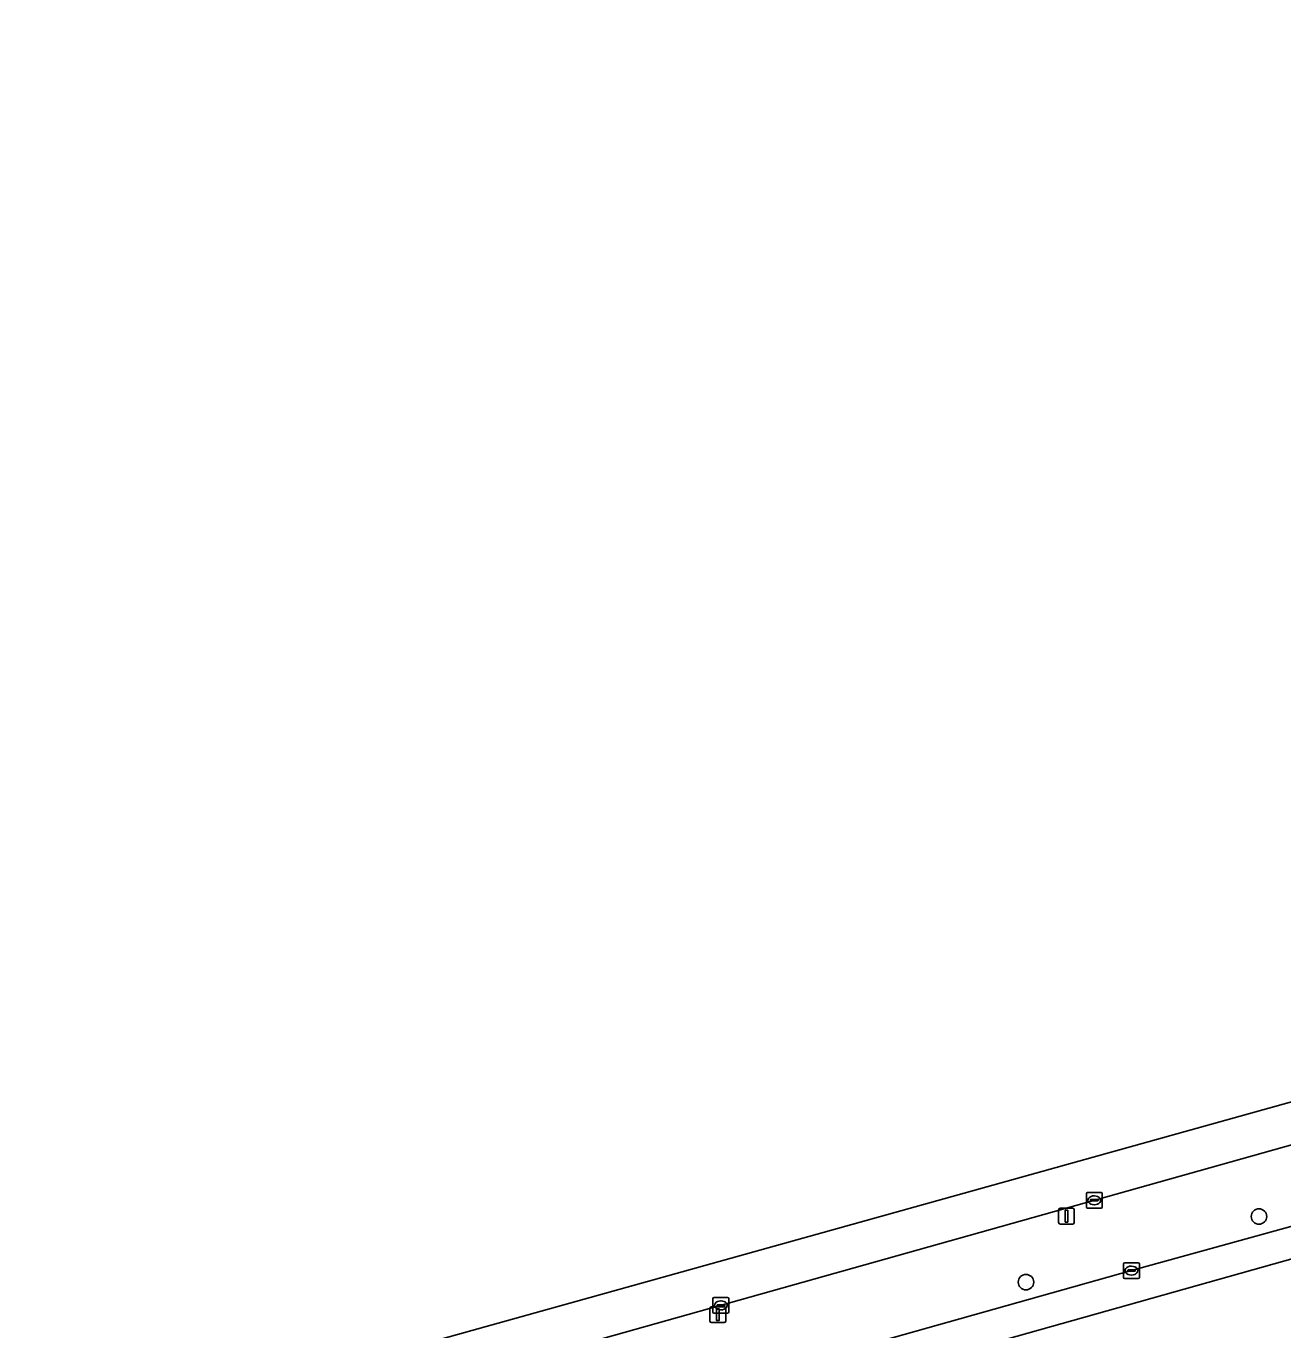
# Model space of a CAD drawing. Extents: x 159680 to 160786, y 387323 to 388340.
# Drawn here: x 159698.9 to 159778.2, y 388185.9 to 388268.2 of the extents above; entities that cross this region are included whole.
import ezdxf

# ---------------------------------------------------------------- set-up
doc = ezdxf.new("R2010")
doc.units = 0
for name, color, linetype in [('IMGEO_Berm_groen', 7, 'Continuous'), ('IMGEO_Boom', 7, 'Continuous'), ('IMGEO_Kolk', 7, 'Continuous'), ('IMGEO_Lichtmast', 7, 'Continuous'), ('IMGEO_Parkeervlak_open', 7, 'Continuous'), ('IMGEO_Rijbaan_lokaal_open', 7, 'Continuous'), ('IMGEO_Rijbaan_regionaal_gesloten', 7, 'Continuous')]:
    doc.layers.add(name, color=color, linetype=linetype)

msp = doc.modelspace()

# ---------------------------------------------------------------- linework, layer by layer
at = {"layer": 'IMGEO_Berm_groen'}
for points in [[(159920.962, 388232.427), (159919.6, 388237.172), (159716.247, 388179.993)], [(159752.583, 388183.497), (159752.167, 388185.012), (159768.684, 388189.645), (159785.592, 388194.317), (159804.409, 388199.642), (159825.126, 388205.478), (159845.859, 388211.321), (159866.616, 388217.142), (159886.436, 388222.745), (159891.938, 388224.314)]]:
    msp.add_lwpolyline(points, dxfattribs=at)
at = {"layer": 'IMGEO_Boom'}
for centre in [(159776.729, 388193.061), (159762.026, 388188.919)]:
    msp.add_circle(centre, 0.489, dxfattribs=at)
at = {"layer": 'IMGEO_Kolk'}
for p, q in [((159765.837, 388193.66), (159765.837, 388194.512)), ((159765.912, 388194.586), (159766.764, 388194.586)), ((159766.096, 388194.08), (159766.096, 388194.092)), ((159766.534, 388194.043), (159766.136, 388194.043)), ((159766.139, 388194.129), (159766.537, 388194.129)), ((159766.325, 388194.366), (159766.35, 388194.366)), ((159766.58, 388194.092), (159766.58, 388194.08)), ((159766.838, 388194.512), (159766.838, 388193.66)), ((159766.764, 388193.586), (159765.912, 388193.586)), ((159766.348, 388193.806), (159766.323, 388193.806)), ((159768.183, 388189.221), (159768.183, 388190.073)), ((159768.258, 388190.147), (159769.11, 388190.147)), ((159768.671, 388189.927), (159768.696, 388189.927)), ((159769.184, 388190.073), (159769.184, 388189.221)), ((159769.11, 388189.147), (159768.258, 388189.147)), ((159768.442, 388189.641), (159768.442, 388189.653)), ((159768.88, 388189.604), (159768.482, 388189.604)), ((159768.485, 388189.69), (159768.883, 388189.69)), ((159768.694, 388189.367), (159768.669, 388189.367)), ((159768.926, 388189.653), (159768.926, 388189.641)), ((159742.272, 388187.026), (159742.272, 388187.878)), ((159742.347, 388187.952), (159743.199, 388187.952)), ((159742.531, 388187.446), (159742.531, 388187.458)), ((159742.969, 388187.409), (159742.571, 388187.409)), ((159742.574, 388187.495), (159742.972, 388187.495)), ((159742.76, 388187.732), (159742.785, 388187.732)), ((159743.015, 388187.458), (159743.015, 388187.446)), ((159743.273, 388187.878), (159743.273, 388187.026)), ((159743.199, 388186.952), (159742.347, 388186.952)), ((159742.783, 388187.172), (159742.758, 388187.172))]:
    msp.add_line(p, q, dxfattribs=at)
for points in [[(159765.837, 388193.66), (159765.837, 388194.512)], [(159765.912, 388194.586), (159766.764, 388194.586)], [(159766.838, 388194.512), (159766.838, 388193.66)], [(159766.764, 388193.586), (159765.912, 388193.586)], [(159768.183, 388189.221), (159768.183, 388190.073)], [(159768.258, 388190.147), (159769.11, 388190.147)], [(159769.184, 388190.073), (159769.184, 388189.221)], [(159769.11, 388189.147), (159768.258, 388189.147)], [(159742.272, 388187.026), (159742.272, 388187.878)], [(159742.347, 388187.952), (159743.199, 388187.952)], [(159743.273, 388187.878), (159743.273, 388187.026)], [(159743.199, 388186.952), (159742.347, 388186.952)]]:
    msp.add_lwpolyline(points, dxfattribs=at)
for centre, radius, start, end in [((159765.914, 388194.51), 0.0765, 91.55205, 178.44795), ((159765.914, 388194.51), 0.0765, 91.55205, 178.44795), ((159766.136, 388194.089), 0.0403, 85.87752, 175.75265), ((159766.133, 388194.079), 0.0366, 178.93798, 274.71019), ((159766.537, 388194.086), 0.043, 264.86636, 352.45326), ((159766.541, 388194.091), 0.0386, 1.73085, 96.63898), ((159766.762, 388194.51), 0.0765, 1.55205, 88.44795), ((159766.762, 388194.51), 0.0765, 1.55205, 88.44795), ((159765.914, 388193.662), 0.0765, 181.55205, 268.44795), ((159765.914, 388193.662), 0.0765, 181.55205, 268.44795), ((159766.762, 388193.662), 0.0765, 271.55205, 358.44795), ((159766.762, 388193.662), 0.0765, 271.55205, 358.44795), ((159768.26, 388190.071), 0.0765, 91.55205, 178.44795), ((159768.26, 388190.071), 0.0765, 91.55205, 178.44795), ((159769.108, 388190.071), 0.0765, 1.55205, 88.44795), ((159769.108, 388190.071), 0.0765, 1.55205, 88.44795), ((159768.26, 388189.223), 0.0765, 181.55205, 268.44795), ((159768.26, 388189.223), 0.0765, 181.55205, 268.44795), ((159768.482, 388189.65), 0.0403, 85.87752, 175.75265), ((159768.479, 388189.64), 0.0366, 178.93798, 274.71019), ((159768.883, 388189.647), 0.043, 264.86636, 352.45326), ((159768.887, 388189.652), 0.0386, 1.73085, 96.63898), ((159769.108, 388189.223), 0.0765, 271.55205, 358.44795), ((159769.108, 388189.223), 0.0765, 271.55205, 358.44795), ((159742.349, 388187.876), 0.0765, 91.55205, 178.44795), ((159742.349, 388187.876), 0.0765, 91.55205, 178.44795), ((159742.571, 388187.455), 0.0403, 85.87752, 175.75265), ((159742.568, 388187.445), 0.0366, 178.93798, 274.71019), ((159742.972, 388187.452), 0.043, 264.86636, 352.45326), ((159742.976, 388187.457), 0.0386, 1.73085, 96.63898), ((159743.197, 388187.876), 0.0765, 1.55205, 88.44795), ((159743.197, 388187.876), 0.0765, 1.55205, 88.44795), ((159742.349, 388187.028), 0.0765, 181.55205, 268.44795), ((159742.349, 388187.028), 0.0765, 181.55205, 268.44795), ((159743.197, 388187.028), 0.0765, 271.55205, 358.44795), ((159743.197, 388187.028), 0.0765, 271.55205, 358.44795)]:
    msp.add_arc(centre, radius, start, end, dxfattribs=at)
for centre, major_axis, ratio, start_param, end_param in [((159766.324, 388194.086), (-0.387, 0.002), 0.722429, 4.712389, 7.853982), ((159766.349, 388194.086), (-0.39, 0.002), 0.717154, 1.570796, 4.712389), ((159768.67, 388189.647), (-0.387, 0.002), 0.722429, 4.712389, 7.853982), ((159768.695, 388189.647), (-0.39, 0.002), 0.717154, 1.570796, 4.712389), ((159742.759, 388187.452), (-0.387, 0.002), 0.722429, 4.712389, 7.853982), ((159742.784, 388187.452), (-0.39, 0.002), 0.717154, 1.570796, 4.712389)]:
    msp.add_ellipse(centre, major_axis=major_axis, ratio=ratio, start_param=start_param, end_param=end_param, dxfattribs=at)
at = {"layer": 'IMGEO_Lichtmast'}
for p, q in [((159764.089, 388192.682), (159764.089, 388193.482)), ((159764.089, 388193.482), (159764.089, 388192.682)), ((159764.189, 388193.582), (159764.979, 388193.582)), ((159764.979, 388193.582), (159764.189, 388193.582)), ((159765.079, 388193.482), (159765.079, 388192.682)), ((159765.079, 388192.682), (159765.079, 388193.482)), ((159764.979, 388192.582), (159764.189, 388192.582)), ((159764.189, 388192.582), (159764.979, 388192.582)), ((159742.187, 388187.364), (159742.977, 388187.364)), ((159742.977, 388187.364), (159742.187, 388187.364)), ((159742.087, 388186.464), (159742.087, 388187.264)), ((159742.087, 388187.264), (159742.087, 388186.464)), ((159743.077, 388187.264), (159743.077, 388186.464)), ((159743.077, 388186.464), (159743.077, 388187.264)), ((159742.977, 388186.364), (159742.187, 388186.364)), ((159742.187, 388186.364), (159742.977, 388186.364))]:
    msp.add_line(p, q, dxfattribs=at)
for points in [[(159764.509, 388193.457), (159764.659, 388193.457), (159764.659, 388192.707), (159764.509, 388192.707), (159764.509, 388193.457)], [(159742.507, 388187.239), (159742.657, 388187.239), (159742.657, 388186.489), (159742.507, 388186.489), (159742.507, 388187.239)]]:
    msp.add_lwpolyline(points, dxfattribs=at)
for centre, start, end in [((159764.189, 388193.482), 90, 180), ((159764.189, 388193.482), 90, 180), ((159764.979, 388193.482), 0, 90), ((159764.979, 388193.482), 360, 90), ((159764.189, 388192.682), 180, 270), ((159764.189, 388192.682), 180, 270), ((159764.979, 388192.682), 270, 0), ((159764.979, 388192.682), 270, 0), ((159742.187, 388187.264), 90, 180), ((159742.187, 388187.264), 90, 180), ((159742.977, 388187.264), 0, 90), ((159742.977, 388187.264), 360, 90), ((159742.187, 388186.464), 180, 270), ((159742.187, 388186.464), 180, 270), ((159742.977, 388186.464), 270, 0), ((159742.977, 388186.464), 270, 0)]:
    msp.add_arc(centre, 0.1, start, end, dxfattribs=at)
at = {"layer": 'IMGEO_Parkeervlak_open'}
for points in [[(159891.938, 388224.314), (159886.436, 388222.745), (159866.616, 388217.142), (159845.859, 388211.321), (159825.126, 388205.478), (159804.409, 388199.642), (159785.592, 388194.317), (159768.684, 388189.645), (159752.167, 388185.012), (159752.583, 388183.497)], [(159752.279, 388182.917), (159895.708, 388223.298), (159894.565, 388223.603), (159893.402, 388224.172)]]:
    msp.add_lwpolyline(points, dxfattribs=at)
at = {"layer": 'IMGEO_Rijbaan_lokaal_open'}
msp.add_lwpolyline([(159990.313, 388250), (159958.999, 388241.151), (159958.522, 388241.005), (159950.795, 388238.836), (159938.589, 388235.41), (159938.057, 388235.259), (159918.811, 388229.861), (159918.074, 388229.639), (159896.382, 388223.491), (159895.708, 388223.298), (159752.279, 388182.917), (159750.225, 388182.349), (159750.033, 388182.294), (159740.394, 388179.542), (159738.197, 388178.962), (159726.603, 388175.761), (159726.396, 388175.68), (159725.585, 388175.389)], dxfattribs=at)
at = {"layer": 'IMGEO_Rijbaan_regionaal_gesloten'}
msp.add_lwpolyline([(159702.179, 388176.035), (159702.945, 388176.248), (159704.075, 388176.561), (159705.928, 388177.01), (159716.247, 388179.993), (159919.6, 388237.172), (159948.924, 388245.417), (160022.709, 388266.163), (160022.114, 388268.189), (159861.579, 388223.398), (159698.928, 388178.017)], dxfattribs=at)

doc.saveas('drawing.dxf')
